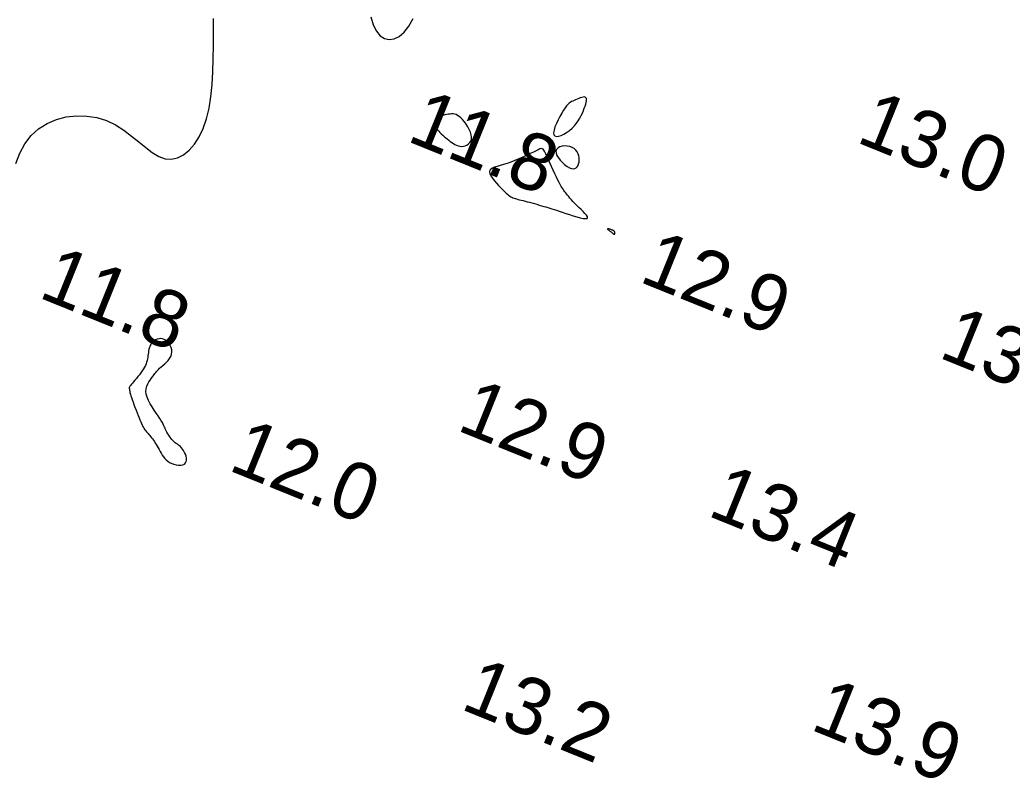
# Model space of a CAD drawing. Extents: x 3040093 to 3056816, y 408076 to 509144.
# Drawn here: x 3044371 to 3044458.4, y 440719.7 to 440786.6 of the extents above; entities that cross this region are included whole.
import ezdxf

# ---------------------------------------------------------------- set-up
doc = ezdxf.new("R2010")
doc.units = 0
doc.layers.add('V-CHAN-CONT-EL12-1112', color=7, linetype='Continuous')
doc.layers.add('V-TOPO-SOUN-0810', color=7, linetype='Continuous')

msp = doc.modelspace()

# ---------------------------------------------------------------- linework, layer by layer
at = {"layer": 'V-CHAN-CONT-EL12-1112'}
for points in [[(3044370.69, 440773.95), (3044371.049, 440774.865), (3044371.491, 440775.69), (3044372.034, 440776.408), (3044372.689, 440777.004), (3044373.439, 440777.476), (3044374.261, 440777.823), (3044375.133, 440778.048), (3044376.032, 440778.149), (3044376.936, 440778.129), (3044377.822, 440777.987), (3044378.667, 440777.723), (3044379.453, 440777.345), (3044380.184, 440776.882), (3044380.866, 440776.371), (3044381.508, 440775.849), (3044382.118, 440775.352), (3044382.704, 440774.915), (3044383.272, 440774.577), (3044383.832, 440774.372), (3044384.387, 440774.329), (3044384.932, 440774.446), (3044385.458, 440774.711), (3044385.956, 440775.115), (3044386.416, 440775.645), (3044386.829, 440776.292), (3044387.187, 440777.044), (3044387.48, 440777.891), (3044387.703, 440778.822), (3044387.862, 440779.825), (3044387.969, 440780.888), (3044388.035, 440782.001), (3044388.07, 440783.152), (3044388.084, 440784.328), (3044388.089, 440785.519), (3044388.095, 440786.712)], [(3044401.943, 440786.838), (3044402.147, 440786.138), (3044402.419, 440785.587), (3044402.75, 440785.188), (3044403.127, 440784.944), (3044403.538, 440784.852), (3044403.971, 440784.916), (3044404.412, 440785.134), (3044404.85, 440785.507), (3044405.272, 440786.036), (3044405.666, 440786.717)]]:
    msp.add_lwpolyline(points, dxfattribs=at)
for points in [[(3044418.111, 440776.382), (3044418.254, 440776.343), (3044418.441, 440776.361), (3044418.662, 440776.43), (3044418.904, 440776.542), (3044419.154, 440776.689), (3044419.401, 440776.864), (3044419.634, 440777.06), (3044419.841, 440777.269), (3044420.023, 440777.487), (3044420.183, 440777.712), (3044420.321, 440777.939), (3044420.442, 440778.166), (3044420.545, 440778.388), (3044420.635, 440778.603), (3044420.712, 440778.806), (3044420.779, 440778.996), (3044420.833, 440779.169), (3044420.874, 440779.325), (3044420.899, 440779.462), (3044420.906, 440779.578), (3044420.893, 440779.671), (3044420.858, 440779.74), (3044420.799, 440779.784), (3044420.715, 440779.802), (3044420.61, 440779.796), (3044420.488, 440779.771), (3044420.355, 440779.732), (3044420.216, 440779.681), (3044420.074, 440779.624), (3044419.936, 440779.564), (3044419.806, 440779.505), (3044419.687, 440779.449), (3044419.576, 440779.393), (3044419.471, 440779.327), (3044419.366, 440779.247), (3044419.259, 440779.144), (3044419.145, 440779.013), (3044419.019, 440778.845), (3044418.879, 440778.635), (3044418.723, 440778.379), (3044418.559, 440778.089), (3044418.398, 440777.78), (3044418.251, 440777.468), (3044418.129, 440777.167), (3044418.044, 440776.893), (3044418.006, 440776.661), (3044418.026, 440776.487)], [(3044408.921, 440775.901), (3044409.055, 440775.801), (3044409.19, 440775.707), (3044409.327, 440775.624), (3044409.467, 440775.555), (3044409.61, 440775.502), (3044409.758, 440775.468), (3044409.911, 440775.458), (3044410.07, 440775.473), (3044410.228, 440775.514), (3044410.38, 440775.58), (3044410.518, 440775.671), (3044410.635, 440775.787), (3044410.726, 440775.927), (3044410.782, 440776.091), (3044410.797, 440776.278), (3044410.767, 440776.488), (3044410.697, 440776.712), (3044410.594, 440776.945), (3044410.466, 440777.179), (3044410.319, 440777.406), (3044410.162, 440777.618), (3044410.002, 440777.809), (3044409.846, 440777.97), (3044409.699, 440778.096), (3044409.561, 440778.189), (3044409.428, 440778.253), (3044409.299, 440778.293), (3044409.169, 440778.311), (3044409.036, 440778.312), (3044408.897, 440778.3), (3044408.749, 440778.28), (3044408.591, 440778.253), (3044408.426, 440778.22), (3044408.26, 440778.181), (3044408.099, 440778.134), (3044407.948, 440778.078), (3044407.811, 440778.013), (3044407.696, 440777.938), (3044407.606, 440777.852), (3044407.546, 440777.755), (3044407.516, 440777.648), (3044407.511, 440777.532), (3044407.531, 440777.411), (3044407.572, 440777.286), (3044407.631, 440777.159), (3044407.707, 440777.032), (3044407.797, 440776.906), (3044407.898, 440776.784), (3044408.008, 440776.666), (3044408.127, 440776.55), (3044408.252, 440776.437), (3044408.382, 440776.327), (3044408.515, 440776.218), (3044408.651, 440776.111), (3044408.786, 440776.005)], [(3044415.688, 440770.599), (3044415.89, 440770.545), (3044416.1, 440770.487), (3044416.314, 440770.427), (3044416.53, 440770.365), (3044416.742, 440770.304), (3044416.948, 440770.244), (3044417.144, 440770.187), (3044417.328, 440770.132), (3044417.505, 440770.079), (3044417.681, 440770.025), (3044417.863, 440769.969), (3044418.056, 440769.908), (3044418.268, 440769.84), (3044418.505, 440769.762), (3044418.773, 440769.674), (3044419.076, 440769.573), (3044419.401, 440769.467), (3044419.732, 440769.363), (3044420.055, 440769.267), (3044420.354, 440769.188), (3044420.612, 440769.132), (3044420.816, 440769.107), (3044420.949, 440769.121), (3044421, 440769.178), (3044420.978, 440769.274), (3044420.896, 440769.402), (3044420.767, 440769.555), (3044420.604, 440769.726), (3044420.42, 440769.907), (3044420.227, 440770.093), (3044420.04, 440770.275), (3044419.869, 440770.448), (3044419.714, 440770.612), (3044419.575, 440770.766), (3044419.45, 440770.91), (3044419.337, 440771.044), (3044419.235, 440771.17), (3044419.143, 440771.287), (3044419.059, 440771.394), (3044418.982, 440771.495), (3044418.909, 440771.593), (3044418.836, 440771.695), (3044418.762, 440771.809), (3044418.683, 440771.94), (3044418.596, 440772.094), (3044418.499, 440772.279), (3044418.388, 440772.501), (3044418.262, 440772.763), (3044418.124, 440773.056), (3044417.979, 440773.368), (3044417.833, 440773.688), (3044417.688, 440774.004), (3044417.551, 440774.303), (3044417.426, 440774.574), (3044417.318, 440774.805), (3044417.23, 440774.987), (3044417.153, 440775.12), (3044417.081, 440775.207), (3044417.003, 440775.253), (3044416.912, 440775.259), (3044416.797, 440775.23), (3044416.65, 440775.169), (3044416.462, 440775.079), (3044416.227, 440774.964), (3044415.951, 440774.829), (3044415.643, 440774.681), (3044415.311, 440774.526), (3044414.964, 440774.37), (3044414.61, 440774.22), (3044414.259, 440774.081), (3044413.918, 440773.96), (3044413.597, 440773.86), (3044413.301, 440773.778), (3044413.035, 440773.705), (3044412.807, 440773.634), (3044412.62, 440773.559), (3044412.481, 440773.471), (3044412.396, 440773.365), (3044412.37, 440773.233), (3044412.405, 440773.069), (3044412.494, 440772.88), (3044412.625, 440772.673), (3044412.788, 440772.456), (3044412.971, 440772.236), (3044413.164, 440772.022), (3044413.355, 440771.82), (3044413.533, 440771.639), (3044413.689, 440771.485), (3044413.826, 440771.356), (3044413.946, 440771.249), (3044414.054, 440771.162), (3044414.152, 440771.09), (3044414.245, 440771.032), (3044414.337, 440770.984), (3044414.432, 440770.942), (3044414.532, 440770.905), (3044414.639, 440770.87), (3044414.754, 440770.837), (3044414.879, 440770.804), (3044415.015, 440770.769), (3044415.163, 440770.733), (3044415.323, 440770.693), (3044415.499, 440770.649)], [(3044419.438, 440775.448), (3044419.214, 440775.488), (3044418.985, 440775.495), (3044418.763, 440775.469), (3044418.562, 440775.411), (3044418.396, 440775.321), (3044418.277, 440775.199), (3044418.219, 440775.046), (3044418.231, 440774.864), (3044418.306, 440774.661), (3044418.432, 440774.448), (3044418.596, 440774.234), (3044418.786, 440774.03), (3044418.991, 440773.846), (3044419.199, 440773.692), (3044419.398, 440773.578), (3044419.577, 440773.513), (3044419.736, 440773.493), (3044419.873, 440773.515), (3044419.989, 440773.574), (3044420.084, 440773.665), (3044420.159, 440773.783), (3044420.213, 440773.925), (3044420.246, 440774.086), (3044420.258, 440774.261), (3044420.248, 440774.443), (3044420.215, 440774.628), (3044420.157, 440774.809), (3044420.072, 440774.98), (3044419.958, 440775.135), (3044419.816, 440775.269), (3044419.642, 440775.375)], [(3044423.11, 440767.908), (3044423.138, 440767.884), (3044423.159, 440767.865), (3044423.175, 440767.848), (3044423.187, 440767.835), (3044423.199, 440767.822), (3044423.21, 440767.811), (3044423.224, 440767.799), (3044423.241, 440767.787), (3044423.261, 440767.775), (3044423.283, 440767.764), (3044423.306, 440767.755), (3044423.328, 440767.749), (3044423.349, 440767.746), (3044423.367, 440767.748), (3044423.382, 440767.756), (3044423.392, 440767.77), (3044423.399, 440767.789), (3044423.401, 440767.813), (3044423.401, 440767.839), (3044423.397, 440767.868), (3044423.392, 440767.897), (3044423.384, 440767.925), (3044423.375, 440767.951), (3044423.365, 440767.975), (3044423.353, 440767.996), (3044423.338, 440768.015), (3044423.318, 440768.033), (3044423.293, 440768.051), (3044423.261, 440768.069), (3044423.221, 440768.087), (3044423.172, 440768.107), (3044423.113, 440768.128), (3044423.048, 440768.15), (3044422.982, 440768.17), (3044422.917, 440768.188), (3044422.858, 440768.202), (3044422.809, 440768.21), (3044422.774, 440768.21), (3044422.758, 440768.202), (3044422.762, 440768.184), (3044422.785, 440768.158), (3044422.822, 440768.125), (3044422.868, 440768.088), (3044422.921, 440768.048), (3044422.976, 440768.009), (3044423.028, 440767.971), (3044423.074, 440767.937)], [(3044380.677, 440754.205), (3044380.679, 440754.179), (3044380.682, 440754.153), (3044380.687, 440754.125), (3044380.692, 440754.097), (3044380.697, 440754.067), (3044380.703, 440754.037), (3044380.707, 440754.005), (3044380.711, 440753.972), (3044380.716, 440753.933), (3044380.724, 440753.885), (3044380.736, 440753.825), (3044380.754, 440753.747), (3044380.781, 440753.649), (3044380.819, 440753.526), (3044380.868, 440753.375), (3044380.931, 440753.193), (3044381.006, 440752.985), (3044381.089, 440752.759), (3044381.178, 440752.522), (3044381.27, 440752.28), (3044381.362, 440752.041), (3044381.453, 440751.812), (3044381.538, 440751.599), (3044381.616, 440751.41), (3044381.688, 440751.241), (3044381.755, 440751.092), (3044381.818, 440750.959), (3044381.879, 440750.84), (3044381.938, 440750.733), (3044381.997, 440750.635), (3044382.058, 440750.544), (3044382.12, 440750.458), (3044382.186, 440750.374), (3044382.254, 440750.291), (3044382.324, 440750.208), (3044382.397, 440750.124), (3044382.472, 440750.036), (3044382.549, 440749.943), (3044382.629, 440749.843), (3044382.712, 440749.736), (3044382.796, 440749.621), (3044382.882, 440749.5), (3044382.968, 440749.371), (3044383.056, 440749.236), (3044383.143, 440749.095), (3044383.23, 440748.949), (3044383.316, 440748.797), (3044383.402, 440748.641), (3044383.489, 440748.483), (3044383.581, 440748.327), (3044383.681, 440748.174), (3044383.793, 440748.029), (3044383.918, 440747.893), (3044384.06, 440747.771), (3044384.223, 440747.664), (3044384.408, 440747.576), (3044384.607, 440747.509), (3044384.812, 440747.464), (3044385.015, 440747.442), (3044385.207, 440747.446), (3044385.379, 440747.476), (3044385.523, 440747.535), (3044385.631, 440747.624), (3044385.695, 440747.743), (3044385.72, 440747.887), (3044385.711, 440748.048), (3044385.673, 440748.218), (3044385.614, 440748.392), (3044385.538, 440748.56), (3044385.452, 440748.717), (3044385.36, 440748.854), (3044385.269, 440748.968), (3044385.178, 440749.06), (3044385.087, 440749.137), (3044384.996, 440749.204), (3044384.905, 440749.266), (3044384.812, 440749.329), (3044384.718, 440749.398), (3044384.623, 440749.479), (3044384.525, 440749.576), (3044384.427, 440749.686), (3044384.33, 440749.807), (3044384.237, 440749.935), (3044384.148, 440750.066), (3044384.065, 440750.199), (3044383.991, 440750.328), (3044383.926, 440750.451), (3044383.872, 440750.566), (3044383.825, 440750.677), (3044383.778, 440750.788), (3044383.727, 440750.906), (3044383.666, 440751.034), (3044383.59, 440751.178), (3044383.493, 440751.344), (3044383.369, 440751.536), (3044383.217, 440751.758), (3044383.044, 440752.005), (3044382.861, 440752.271), (3044382.678, 440752.55), (3044382.506, 440752.835), (3044382.356, 440753.122), (3044382.238, 440753.402), (3044382.163, 440753.671), (3044382.138, 440753.923), (3044382.158, 440754.158), (3044382.214, 440754.374), (3044382.296, 440754.573), (3044382.396, 440754.755), (3044382.505, 440754.919), (3044382.614, 440755.067), (3044382.715, 440755.197), (3044382.8, 440755.311), (3044382.872, 440755.412), (3044382.937, 440755.504), (3044383.001, 440755.591), (3044383.069, 440755.675), (3044383.145, 440755.762), (3044383.237, 440755.854), (3044383.348, 440755.957), (3044383.482, 440756.071), (3044383.633, 440756.199), (3044383.792, 440756.338), (3044383.95, 440756.488), (3044384.098, 440756.649), (3044384.228, 440756.82), (3044384.33, 440756.999), (3044384.397, 440757.187), (3044384.422, 440757.381), (3044384.407, 440757.578), (3044384.357, 440757.77), (3044384.277, 440757.954), (3044384.173, 440758.122), (3044384.048, 440758.27), (3044383.909, 440758.392), (3044383.759, 440758.482), (3044383.604, 440758.537), (3044383.447, 440758.557), (3044383.292, 440758.547), (3044383.14, 440758.51), (3044382.997, 440758.449), (3044382.864, 440758.368), (3044382.745, 440758.27), (3044382.643, 440758.159), (3044382.561, 440758.037), (3044382.495, 440757.907), (3044382.445, 440757.77), (3044382.407, 440757.628), (3044382.377, 440757.484), (3044382.354, 440757.338), (3044382.335, 440757.192), (3044382.316, 440757.048), (3044382.296, 440756.908), (3044382.271, 440756.77), (3044382.241, 440756.633), (3044382.202, 440756.495), (3044382.154, 440756.354), (3044382.093, 440756.209), (3044382.018, 440756.058), (3044381.926, 440755.899), (3044381.818, 440755.732), (3044381.696, 440755.561), (3044381.566, 440755.387), (3044381.431, 440755.217), (3044381.298, 440755.053), (3044381.171, 440754.9), (3044381.054, 440754.761), (3044380.953, 440754.64), (3044380.871, 440754.541), (3044380.807, 440754.462), (3044380.759, 440754.398), (3044380.724, 440754.349), (3044380.701, 440754.31), (3044380.687, 440754.279), (3044380.679, 440754.253), (3044380.677, 440754.229)]]:
    msp.add_lwpolyline(points, close=True, dxfattribs=at)

# ---------------------------------------------------------------- texts
at = {"layer": 'V-TOPO-SOUN-0810'}
for s, p in [('11.8 ', (3044404.973, 440775.98)), ('13.0 ', (3044444.513, 440775.88)), ('12.9 ', (3044425.413, 440763.61)), ('11.8 ', (3044372.563, 440762.23)), ('13.8 ', (3044451.763, 440756.95)), ('12.9 ', (3044409.373, 440750.55)), ('12.0 ', (3044389.263, 440747.04)), ('13.4 ', (3044431.423, 440743.04)), ('13.2 ', (3044409.703, 440726.04)), ('13.9 ', (3044440.473, 440724.24))]:
    msp.add_text(s, height=5, rotation=338, dxfattribs=at).set_placement(p)

doc.saveas('drawing.dxf')
